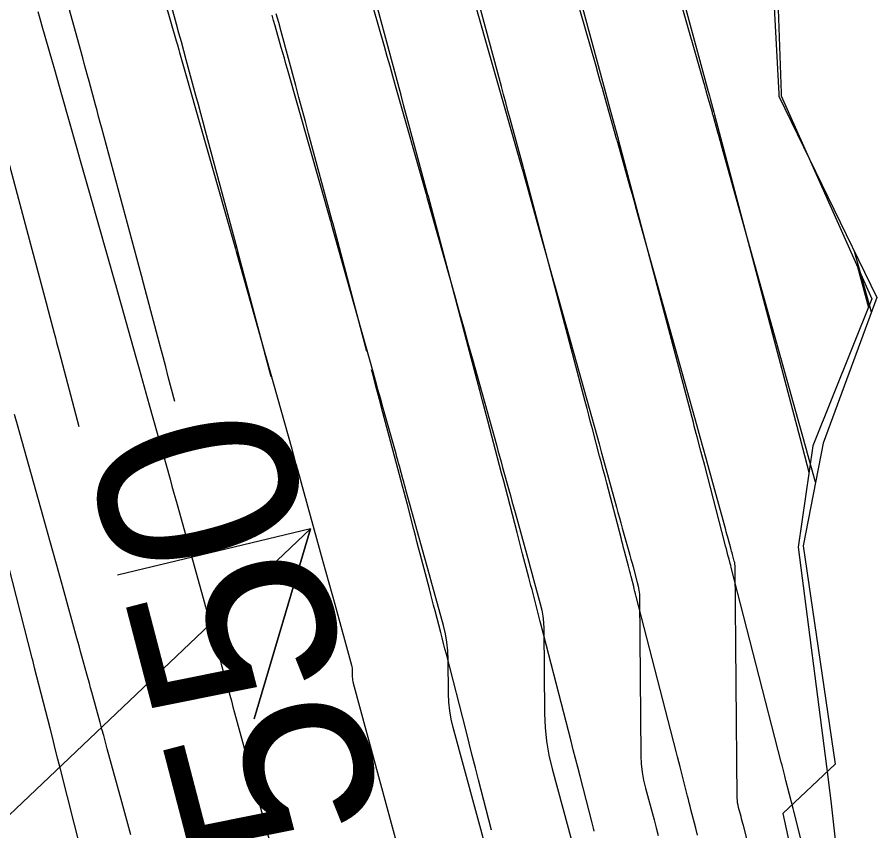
# Model space of a CAD drawing. Extents: x 954385 to 988206, y 1868364 to 1924553.
# Drawn here: x 957858.45 to 957884.45, y 1919766.99 to 1919791.61 of the extents above; entities that cross this region are included whole.
import ezdxf

# ---------------------------------------------------------------- set-up
doc = ezdxf.new("R2010")
doc.units = 0
for name, color, linetype in [('16', 7, 'Continuous'), ('24', 7, 'Continuous'), ('26', 7, 'Continuous'), ('6', 7, 'Continuous'), ('7', 7, 'Continuous')]:
    doc.layers.add(name, color=color, linetype=linetype)

msp = doc.modelspace()

# ---------------------------------------------------------------- linework, layer by layer
at = {"layer": '16'}
for points in [[(957874.199, 1919820.14), (957875.028, 1919815.086), (957875.846, 1919809.601), (957876.214, 1919808.48), (957880.936, 1919802.941), (957881.162, 1919800.18), (957881.322, 1919796.098), (957881.557, 1919789.305), (957881.559, 1919789.232), (957884.303, 1919783.086), (957882.515, 1919778.639), (957882.074, 1919775.577), (957882.936, 1919768.939), (957883.067, 1919767.905), (957883.691, 1919762.286)], [(957877.843, 1919794.948), (957879.354, 1919789.358), (957879.388, 1919789.231), (957879.422, 1919789.105), (957879.522, 1919788.733), (957879.543, 1919788.656), (957882.175, 1919778.705), (957882.199, 1919778.613), (957882.207, 1919778.583), (957882.4, 1919777.842)], [(957883.271, 1919762.314), (957881.94, 1919767.593), (957881.92, 1919767.673), (957881.706, 1919768.514), (957881.694, 1919768.561), (957881.682, 1919768.607), (957881.67, 1919768.654), (957881.658, 1919768.701), (957881.586, 1919768.982), (957881.562, 1919769.075), (957880.05, 1919774.96), (957880.034, 1919775.023), (957880.018, 1919775.085), (957879.985, 1919775.211), (957879.969, 1919775.273), (957879.952, 1919775.336), (957879.903, 1919775.524), (957879.881, 1919775.608), (957879.859, 1919775.692), (957879.247, 1919778.045), (957879.219, 1919778.153), (957879.191, 1919778.261), (957879.162, 1919778.369), (957879.133, 1919778.477), (957879.019, 1919778.909), (957878.99, 1919779.017), (957878.961, 1919779.125), (957878.933, 1919779.233), (957878.904, 1919779.341), (957876.659, 1919787.831), (957876.636, 1919787.916), (957876.392, 1919788.821), (957876.351, 1919788.974), (957876.309, 1919789.127), (957876.268, 1919789.28), (957876.227, 1919789.433), (957874.991, 1919794.006)], [(957862.839, 1919792.96), (957863.264, 1919791.406), (957863.337, 1919791.137), (957863.411, 1919790.867), (957863.484, 1919790.597), (957863.557, 1919790.327), (957863.849, 1919789.248), (957863.922, 1919788.978), (957863.994, 1919788.708), (957864.067, 1919788.439), (957864.14, 1919788.169), (957865.098, 1919784.617), (957865.119, 1919784.538), (957865.121, 1919784.533), (957865.843, 1919781.802), (957865.964, 1919781.345), (957866.085, 1919780.888), (957866.125, 1919780.736)], [(957879.03, 1919766.865), (957878.975, 1919767.078), (957878.833, 1919767.638), (957878.807, 1919767.739), (957878.782, 1919767.84), (957878.756, 1919767.941), (957878.73, 1919768.042), (957878.543, 1919768.77), (957878.503, 1919768.925), (957878.463, 1919769.08), (957878.424, 1919769.235), (957878.384, 1919769.39), (957877.178, 1919774.085), (957877.158, 1919774.161), (957877.139, 1919774.237), (957877.119, 1919774.312), (957877.099, 1919774.388), (957877.02, 1919774.691), (957877.001, 1919774.767), (957876.981, 1919774.843), (957876.961, 1919774.919), (957876.941, 1919774.995), (957876.822, 1919775.45), (957876.796, 1919775.551), (957876.769, 1919775.652), (957876.743, 1919775.754), (957876.716, 1919775.855), (957876.287, 1919777.506), (957876.233, 1919777.712), (957876.179, 1919777.918), (957876.125, 1919778.124), (957876.07, 1919778.33), (957875.852, 1919779.154), (957875.797, 1919779.36), (957875.742, 1919779.566), (957875.688, 1919779.772), (957875.633, 1919779.978), (957873.774, 1919787.006), (957873.752, 1919787.091), (957873.362, 1919788.537), (957873.296, 1919788.779), (957873.231, 1919789.022), (957873.165, 1919789.265), (957873.099, 1919789.508), (957872.139, 1919793.063)], [(957863.224, 1919779.98), (957863.024, 1919780.731), (957862.945, 1919781.03), (957862.866, 1919781.329), (957862.787, 1919781.628), (957862.708, 1919781.927), (957862.236, 1919783.708), (957862.229, 1919783.734), (957862.214, 1919783.792), (957861.012, 1919788.248), (957860.964, 1919788.426), (957860.916, 1919788.604), (957860.868, 1919788.782), (957860.82, 1919788.959), (957860.628, 1919789.671), (957860.579, 1919789.848), (957860.531, 1919790.026), (957860.483, 1919790.204), (957860.434, 1919790.381), (957859.868, 1919792.456)], [(957875.903, 1919766.988), (957875.882, 1919767.072), (957875.86, 1919767.156), (957875.839, 1919767.239), (957875.476, 1919768.651), (957875.409, 1919768.915), (957875.341, 1919769.178), (957875.273, 1919769.441), (957875.206, 1919769.704), (957874.305, 1919773.21), (957874.274, 1919773.33), (957874.243, 1919773.45), (957874.212, 1919773.571), (957874.181, 1919773.691), (957874.056, 1919774.172), (957874.025, 1919774.293), (957873.993, 1919774.413), (957873.962, 1919774.533), (957873.93, 1919774.653), (957873.741, 1919775.376), (957873.699, 1919775.536), (957873.657, 1919775.697), (957873.615, 1919775.857), (957873.574, 1919776.018), (957873.29, 1919777.106), (957873.229, 1919777.341), (957873.167, 1919777.576), (957873.106, 1919777.811), (957873.044, 1919778.046), (957872.684, 1919779.399), (957872.604, 1919779.703), (957872.523, 1919780.006), (957872.443, 1919780.31), (957872.362, 1919780.614), (957870.89, 1919786.182), (957870.867, 1919786.266), (957870.331, 1919788.252), (957870.242, 1919788.585), (957870.152, 1919788.918), (957870.062, 1919789.25), (957869.972, 1919789.583), (957869.286, 1919792.121)], [(957869.028, 1919781.491), (957868.005, 1919785.357), (957867.983, 1919785.442), (957867.269, 1919788.089), (957867.171, 1919788.451), (957867.073, 1919788.813), (957866.975, 1919789.175), (957866.878, 1919789.537), (957866.434, 1919791.179), (957866.362, 1919791.443), (957866.29, 1919791.708)], [(957857.883, 1919788.328), (957859.33, 1919782.967), (957859.35, 1919782.891), (957859.352, 1919782.883), (957859.572, 1919782.051), (957859.609, 1919781.91), (957859.647, 1919781.769), (957859.684, 1919781.628), (957859.721, 1919781.487), (957860.322, 1919779.225)], [(957883.868, 1919784.06), (957884.197, 1919782.821)], [(957872.8, 1919767.012), (957872.409, 1919768.533), (957872.314, 1919768.904), (957872.219, 1919769.276), (957872.123, 1919769.647), (957872.028, 1919770.019), (957871.433, 1919772.335), (957871.391, 1919772.499), (957871.348, 1919772.664), (957871.305, 1919772.829), (957871.263, 1919772.994), (957871.091, 1919773.653), (957871.049, 1919773.818), (957871.006, 1919773.983), (957870.963, 1919774.147), (957870.92, 1919774.312), (957870.643, 1919775.368), (957870.594, 1919775.555), (957870.545, 1919775.741), (957870.497, 1919775.928), (957870.448, 1919776.114), (957870.254, 1919776.861), (957870.205, 1919777.047), (957870.156, 1919777.234), (957870.107, 1919777.42), (957870.058, 1919777.607), (957869.517, 1919779.644), (957869.411, 1919780.046), (957869.304, 1919780.447), (957869.198, 1919780.849), (957869.173, 1919780.942)], [(957861.011, 1919763.92), (957859.763, 1919768.856), (957859.684, 1919769.166), (957859.606, 1919769.476), (957859.527, 1919769.786), (957859.448, 1919770.096), (957858.98, 1919771.928), (957858.933, 1919772.111), (957858.913, 1919772.19), (957858.906, 1919772.216), (957858.075, 1919775.449)]]:
    msp.add_lwpolyline(points, dxfattribs=at)
at = {"layer": '24'}
msp.add_lwpolyline([(957873.72, 1919819.988), (957874.643, 1919814.965), (957875.532, 1919809.505), (957875.829, 1919808.362), (957880.66, 1919802.859), (957880.883, 1919800.097), (957881.123, 1919796.04), (957881.491, 1919789.286), (957881.494, 1919789.214), (957884.453, 1919783.128), (957882.828, 1919778.725), (957882.228, 1919775.618), (957883.191, 1919769.007), (957881.61, 1919767.52), (957882.803, 1919762.057)], dxfattribs=at)
at = {"layer": '26'}
msp.add_lwpolyline([(957807.131, 1919718.928), (957867.324, 1919776.132), (957865.624, 1919770.378), (957867.324, 1919776.132), (957861.49, 1919774.727)], dxfattribs=at)
at = {"layer": '6'}
for points in [[(957881.387, 1919763.339), (957880.419, 1919767.151), (957880.401, 1919767.22), (957880.384, 1919767.288), (957880.365, 1919767.357), (957880.347, 1919767.426), (957880.273, 1919767.699), (957880.256, 1919767.768), (957880.244, 1919767.838), (957880.237, 1919767.908), (957880.234, 1919767.978), (957880.17, 1919774.958), (957880.168, 1919775.008), (957880.163, 1919775.058), (957880.154, 1919775.108), (957880.143, 1919775.156), (957880.089, 1919775.351), (957880.076, 1919775.4), (957880.062, 1919775.449), (957880.049, 1919775.497), (957880.035, 1919775.546), (957879.954, 1919775.84), (957879.936, 1919775.905), (957879.918, 1919775.971), (957879.9, 1919776.036), (957879.882, 1919776.101), (957879.378, 1919777.927), (957879.288, 1919778.253), (957879.198, 1919778.579), (957879.107, 1919778.905), (957879.017, 1919779.231), (957877.248, 1919785.566), (957877.185, 1919785.791), (957877.122, 1919786.017), (957877.059, 1919786.243), (957876.995, 1919786.468), (957876.617, 1919787.818), (957876.609, 1919787.844), (957876.599, 1919787.884), (957876.594, 1919787.902), (957876.216, 1919789.229), (957876.153, 1919789.452), (957876.089, 1919789.675), (957876.026, 1919789.898), (957875.962, 1919790.121), (957874.891, 1919793.874)], [(957859.078, 1919791.778), (957859.139, 1919791.563), (957859.201, 1919791.349), (957859.51, 1919790.272), (957859.582, 1919790.021), (957859.653, 1919789.769), (957859.725, 1919789.518), (957859.796, 1919789.267), (957860.259, 1919787.633), (957860.36, 1919787.277), (957860.461, 1919786.921), (957860.562, 1919786.565), (957860.663, 1919786.209), (957861.415, 1919783.556), (957861.424, 1919783.525), (957861.434, 1919783.488), (957861.435, 1919783.484), (957862.04, 1919781.326), (957862.142, 1919780.965), (957862.243, 1919780.603), (957862.344, 1919780.242), (957862.445, 1919779.881), (957863.077, 1919777.628), (957863.135, 1919777.419), (957863.193, 1919777.21), (957863.251, 1919777.002), (957863.309, 1919776.793), (957863.541, 1919775.958), (957863.599, 1919775.749), (957863.657, 1919775.54), (957863.715, 1919775.331), (957863.773, 1919775.123), (957864.105, 1919773.924), (957864.148, 1919773.767), (957864.192, 1919773.61), (957864.235, 1919773.453), (957864.278, 1919773.296), (957864.451, 1919772.668), (957864.494, 1919772.511), (957864.537, 1919772.354), (957864.58, 1919772.197), (957864.623, 1919772.04), (957864.833, 1919771.28), (957864.882, 1919771.101), (957864.931, 1919770.922), (957864.98, 1919770.743), (957865.029, 1919770.564), (957865.541, 1919768.693), (957865.642, 1919768.322), (957865.744, 1919767.95), (957865.845, 1919767.579), (957865.947, 1919767.207), (957866.616, 1919764.756)]]:
    msp.add_lwpolyline(points, dxfattribs=at)
at = {"layer": '7'}
for points in [[(957882.599, 1919777.537), (957882.357, 1919778.411), (957882.317, 1919778.557), (957882.277, 1919778.703), (957882.236, 1919778.848), (957882.196, 1919778.994), (957879.759, 1919787.723), (957879.733, 1919787.815), (957879.707, 1919787.908), (957879.682, 1919788), (957879.656, 1919788.092), (957879.5, 1919788.646), (957879.498, 1919788.655), (957879.487, 1919788.698), (957879.483, 1919788.713), (957879.479, 1919788.728), (957879.326, 1919789.263), (957879.3, 1919789.354), (957879.274, 1919789.446), (957879.248, 1919789.537), (957879.222, 1919789.629), (957877.729, 1919794.86)], [(957862.25, 1919794.398), (957863.265, 1919790.888), (957863.282, 1919790.829), (957863.299, 1919790.77), (957863.341, 1919790.623), (957863.366, 1919790.535), (957865.056, 1919784.599), (957865.057, 1919784.595), (957865.077, 1919784.523), (957865.079, 1919784.515), (957866.755, 1919778.548), (957866.781, 1919778.455), (957866.807, 1919778.362), (957866.875, 1919778.116), (957866.889, 1919778.068), (957866.92, 1919777.954), (957866.929, 1919777.921), (957867.7, 1919775.141), (957867.789, 1919774.819), (957867.878, 1919774.496), (957867.967, 1919774.174), (957868.056, 1919773.851), (957868.563, 1919772.002), (957868.573, 1919771.958), (957868.581, 1919771.914), (957868.586, 1919771.869), (957868.588, 1919771.824), (957868.589, 1919771.642), (957868.591, 1919771.597), (957868.596, 1919771.552), (957868.604, 1919771.507), (957868.614, 1919771.463), (957870.208, 1919765.591)], [(957872.053, 1919792.887), (957872.702, 1919790.614), (957872.803, 1919790.259), (957872.904, 1919789.905), (957873.005, 1919789.55), (957873.106, 1919789.195), (957873.709, 1919787.076), (957873.714, 1919787.058), (957873.721, 1919787.03), (957873.732, 1919786.992), (957874.335, 1919784.845), (957874.436, 1919784.486), (957874.537, 1919784.127), (957874.637, 1919783.767), (957874.737, 1919783.408), (957875.981, 1919778.952), (957876.051, 1919778.704), (957876.12, 1919778.455), (957876.188, 1919778.207), (957876.257, 1919777.958), (957876.582, 1919776.78), (957876.625, 1919776.623), (957876.668, 1919776.466), (957876.712, 1919776.309), (957876.755, 1919776.152), (957876.952, 1919775.445), (957876.984, 1919775.328), (957877.016, 1919775.211), (957877.049, 1919775.093), (957877.081, 1919774.976), (957877.209, 1919774.507), (957877.238, 1919774.39), (957877.258, 1919774.271), (957877.271, 1919774.151), (957877.276, 1919774.03), (957877.32, 1919769.262), (957877.33, 1919769.015), (957877.356, 1919768.769), (957877.397, 1919768.526), (957877.454, 1919768.286), (957877.714, 1919767.327), (957877.779, 1919767.087), (957877.843, 1919766.847)], [(957869.211, 1919791.917), (957869.55, 1919790.729), (957869.635, 1919790.431), (957869.719, 1919790.134), (957869.804, 1919789.837), (957869.889, 1919789.54), (957870.825, 1919786.251), (957870.828, 1919786.238), (957870.834, 1919786.216), (957870.848, 1919786.167), (957871.678, 1919783.212), (957871.814, 1919782.724), (957871.951, 1919782.236), (957872.088, 1919781.748), (957872.224, 1919781.26), (957872.946, 1919778.674), (957872.994, 1919778.503), (957873.041, 1919778.331), (957873.089, 1919778.16), (957873.136, 1919777.989), (957873.325, 1919777.305), (957873.372, 1919777.133), (957873.419, 1919776.962), (957873.466, 1919776.791), (957873.514, 1919776.62), (957873.868, 1919775.344), (957873.919, 1919775.158), (957873.97, 1919774.972), (957874.021, 1919774.787), (957874.072, 1919774.601), (957874.276, 1919773.858), (957874.321, 1919773.672), (957874.353, 1919773.483), (957874.374, 1919773.293), (957874.382, 1919773.102), (957874.405, 1919770.545), (957874.422, 1919770.121), (957874.467, 1919769.701), (957874.538, 1919769.285), (957874.636, 1919768.872), (957875.122, 1919767.081), (957875.213, 1919766.744)], [(957872.665, 1919766.336), (957871.638, 1919770.121), (957871.578, 1919770.373), (957871.534, 1919770.627), (957871.507, 1919770.883), (957871.497, 1919771.142), (957871.487, 1919772.181), (957871.477, 1919772.44), (957871.449, 1919772.696), (957871.405, 1919772.95), (957871.345, 1919773.202), (957871.064, 1919774.226), (957870.994, 1919774.48), (957870.924, 1919774.734), (957870.854, 1919774.988), (957870.784, 1919775.242), (957870.222, 1919777.271), (957870.196, 1919777.364), (957870.17, 1919777.458), (957870.144, 1919777.552), (957870.118, 1919777.645), (957870.015, 1919778.02), (957869.989, 1919778.114), (957869.963, 1919778.208), (957869.937, 1919778.301), (957869.911, 1919778.395), (957869.515, 1919779.811), (957869.441, 1919780.078), (957869.366, 1919780.345), (957869.291, 1919780.613), (957869.216, 1919780.88), (957867.964, 1919785.341), (957867.956, 1919785.368), (957867.945, 1919785.407), (957867.94, 1919785.425), (957866.628, 1919790.037), (957866.581, 1919790.201), (957866.535, 1919790.364), (957866.488, 1919790.527), (957866.441, 1919790.69), (957866.255, 1919791.344), (957866.208, 1919791.507), (957866.162, 1919791.67)], [(957884.289, 1919782.684), (957883.774, 1919784.524)], [(957861.892, 1919766.868), (957861.8, 1919767.202), (957861.709, 1919767.536), (957861.618, 1919767.87), (957861.179, 1919769.478), (957861.125, 1919769.676), (957861.071, 1919769.874), (957861.017, 1919770.072), (957860.962, 1919770.27), (957860.711, 1919771.184), (957860.674, 1919771.321), (957860.636, 1919771.458), (957860.598, 1919771.595), (957860.561, 1919771.732), (957860.41, 1919772.279), (957860.372, 1919772.415), (957860.334, 1919772.552), (957860.296, 1919772.689), (957860.259, 1919772.825), (957859.84, 1919774.336), (957859.79, 1919774.516), (957859.74, 1919774.696), (957859.69, 1919774.877), (957859.64, 1919775.057), (957859.44, 1919775.778), (957859.39, 1919775.958), (957859.34, 1919776.138), (957859.29, 1919776.318), (957859.239, 1919776.498), (957858.459, 1919779.28), (957858.372, 1919779.592)]]:
    msp.add_lwpolyline(points, dxfattribs=at)

# ---------------------------------------------------------------- texts
at = {"layer": '16'}
msp.add_text('550', height=6, rotation=104.5931, dxfattribs=at).set_placement((957869.636, 1919767.257))

doc.saveas('drawing.dxf')
